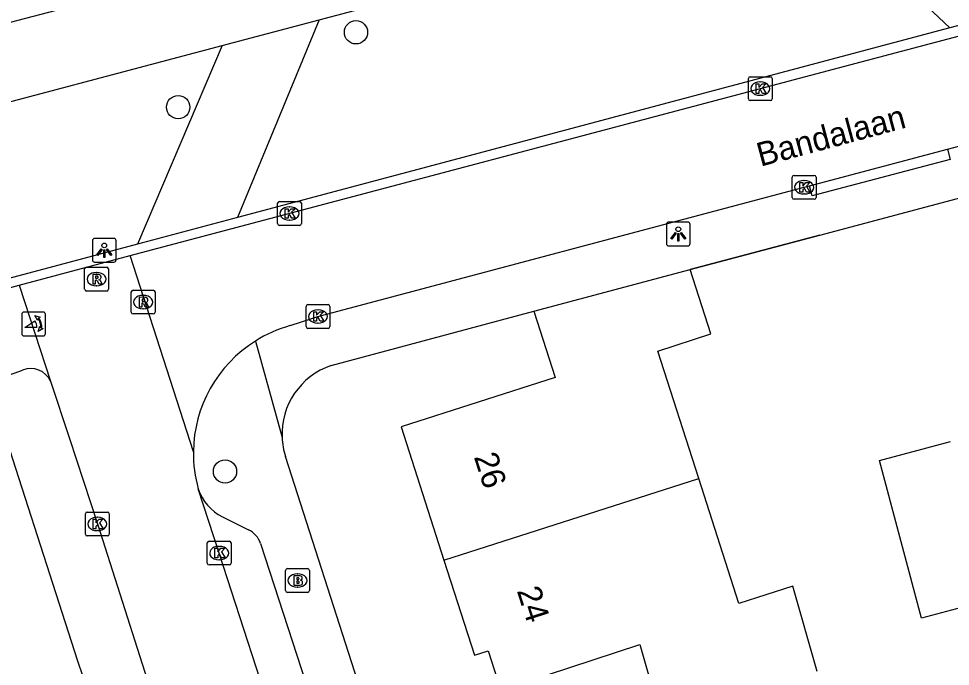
# Model space of a CAD drawing. Extents: x 162880 to 165536, y 384011 to 385179.
# Drawn here: x 163777.66 to 163816.82, y 384414.7 to 384441.9 of the extents above; entities that cross this region are included whole.
import ezdxf

# ---------------------------------------------------------------- set-up
doc = ezdxf.new("R2010")
doc.units = 0
for name, color, linetype in [('IMGEO_Boom', 7, 'Continuous'), ('IMGEO_Brandkraan', 7, 'Continuous'), ('IMGEO_Fietspad_gesloten', 7, 'Continuous'), ('IMGEO_Groenvoorziening', 7, 'Continuous'), ('IMGEO_Haag', 7, 'Continuous'), ('IMGEO_Kolk', 7, 'Continuous'), ('IMGEO_Lichtpunt', 7, 'Continuous'), ('IMGEO_Muur', 7, 'Continuous'), ('IMGEO_Openbare_ruimte_label', 7, 'Continuous'), ('IMGEO_Pand', 7, 'Continuous'), ('IMGEO_Pand_nummerreeks', 7, 'Continuous'), ('IMGEO_Poller', 7, 'Continuous'), ('IMGEO_Rijbaan_lokaal_open', 7, 'Continuous'), ('IMGEO_Rioolput', 7, 'Continuous'), ('IMGEO_Voetpad_halfverhard', 7, 'Continuous'), ('IMGEO_Voetpad_open', 7, 'Continuous')]:
    doc.layers.add(name, color=color, linetype=linetype)

msp = doc.modelspace()

# ---------------------------------------------------------------- linework, layer by layer
at = {"layer": 'IMGEO_Boom'}
for centre in [(163791.838, 384441.327), (163784.369, 384438.183), (163786.335, 384422.882)]:
    msp.add_circle(centre, 0.489, dxfattribs=at)
at = {"layer": 'IMGEO_Brandkraan'}
for p, q in [((163788.88, 384417.877), (163788.88, 384418.729)), ((163788.955, 384418.803), (163789.807, 384418.803)), ((163789.368, 384418.583), (163789.393, 384418.583)), ((163789.881, 384418.729), (163789.881, 384417.877)), ((163789.807, 384417.803), (163788.955, 384417.803)), ((163789.391, 384418.023), (163789.366, 384418.023))]:
    msp.add_line(p, q, dxfattribs=at)
for points in [[(163788.88, 384417.877), (163788.88, 384418.729)], [(163788.955, 384418.803), (163789.807, 384418.803)], [(163789.228, 384418.503), (163789.228, 384418.103), (163789.441, 384418.103)], [(163789.459, 384418.503), (163789.228, 384418.503)], [(163789.881, 384418.729), (163789.881, 384417.877)], [(163789.407, 384418.422), (163789.353, 384418.422), (163789.353, 384418.346)], [(163789.353, 384418.346), (163789.406, 384418.346)], [(163789.415, 384418.27), (163789.353, 384418.27), (163789.353, 384418.189)], [(163789.353, 384418.189), (163789.415, 384418.189)], [(163789.807, 384417.803), (163788.955, 384417.803)]]:
    msp.add_lwpolyline(points, dxfattribs=at)
for centre, radius, start, end in [((163788.957, 384418.727), 0.0765, 91.552, 178.448), ((163788.957, 384418.727), 0.0765, 91.552, 178.448), ((163789.463, 384418.358), 0.145, 59.4692, 91.5367), ((163789.805, 384418.727), 0.0765, 1.552, 88.448), ((163789.805, 384418.727), 0.0765, 1.552, 88.448), ((163789.408, 384418.384), 0.0379, 267.8285, 90.9355), ((163789.416, 384418.229), 0.0404, 269.8759, 90.5077), ((163789.447, 384418.354), 0.251, 268.6676, 293.5347), ((163789.488, 384418.405), 0.0922, 285.5137, 58.1501), ((163789.493, 384418.213), 0.105, 301.3115, 78.989), ((163788.957, 384417.879), 0.0765, 181.552, 268.448), ((163788.957, 384417.879), 0.0765, 181.552, 268.448), ((163789.805, 384417.879), 0.0765, 271.552, 358.448), ((163789.805, 384417.879), 0.0765, 271.552, 358.448)]:
    msp.add_arc(centre, radius, start, end, dxfattribs=at)
for centre, major_axis, ratio, start_param, end_param in [((163789.367, 384418.303), (-0.387, 0.002), 0.722429, 4.712389, 7.853982), ((163789.392, 384418.303), (-0.39, 0.002), 0.717154, 1.570796, 4.712389)]:
    msp.add_ellipse(centre, major_axis=major_axis, ratio=ratio, start_param=start_param, end_param=end_param, dxfattribs=at)
at = {"layer": 'IMGEO_Fietspad_gesloten'}
for points in [[(163775.3, 384430.061), (163777.69, 384430.711)], [(163780.151, 384414.912), (163776.364, 384426.615), (163777.829, 384427.14)]]:
    msp.add_lwpolyline(points, dxfattribs=at)
for centre, radius, start, end in [((163778.167, 384426.266), 0.937, 26.3068, 111.1171), ((163578.641, 384347.699), 212.423, 7.31878, 18.44587)]:
    msp.add_arc(centre, radius, start, end, dxfattribs=at)
at = {"layer": 'IMGEO_Groenvoorziening'}
for points in [[(163816.786, 384441.509), (163810.694, 384447.259)], [(163790.298, 384441.853), (163786.859, 384433.545)], [(163786.21, 384440.769), (163782.654, 384432.426)]]:
    msp.add_lwpolyline(points, dxfattribs=at)
at = {"layer": 'IMGEO_Haag'}
for points in [[(163824.084, 384443.45), (163816.786, 384441.509)], [(163816.786, 384441.509), (163786.859, 384433.545)], [(163782.654, 384432.426), (163775.562, 384430.545), (163773.371, 384437.23)], [(163786.859, 384433.545), (163782.654, 384432.426)]]:
    msp.add_lwpolyline(points, dxfattribs=at)
at = {"layer": 'IMGEO_Kolk'}
for p, q in [((163808.327, 384438.535), (163808.327, 384439.387)), ((163808.402, 384439.461), (163809.254, 384439.461)), ((163809.328, 384439.387), (163809.328, 384438.535)), ((163808.815, 384439.241), (163808.84, 384439.241)), ((163808.838, 384438.681), (163808.813, 384438.681)), ((163809.254, 384438.461), (163808.402, 384438.461)), ((163810.171, 384434.391), (163810.171, 384435.243)), ((163810.246, 384435.317), (163811.098, 384435.317)), ((163810.659, 384435.097), (163810.684, 384435.097)), ((163811.172, 384435.243), (163811.172, 384434.391)), ((163788.618, 384434.218), (163789.47, 384434.218)), ((163811.098, 384434.317), (163810.246, 384434.317)), ((163810.682, 384434.537), (163810.657, 384434.537)), ((163788.543, 384433.292), (163788.543, 384434.144)), ((163789.031, 384433.998), (163789.056, 384433.998)), ((163789.544, 384434.144), (163789.544, 384433.292)), ((163789.054, 384433.438), (163789.029, 384433.438)), ((163789.47, 384433.218), (163788.618, 384433.218)), ((163789.816, 384429.892), (163790.668, 384429.892)), ((163789.741, 384428.966), (163789.741, 384429.818)), ((163790.229, 384429.672), (163790.254, 384429.672)), ((163790.742, 384429.818), (163790.742, 384428.966)), ((163790.252, 384429.112), (163790.227, 384429.112)), ((163790.668, 384428.892), (163789.816, 384428.892)), ((163780.468, 384420.252), (163780.468, 384421.104)), ((163780.543, 384421.178), (163781.395, 384421.178)), ((163780.956, 384420.958), (163780.981, 384420.958)), ((163781.469, 384421.104), (163781.469, 384420.252)), ((163781.395, 384420.178), (163780.543, 384420.178)), ((163780.979, 384420.398), (163780.954, 384420.398)), ((163785.591, 384419.03), (163785.591, 384419.882)), ((163785.666, 384419.956), (163786.518, 384419.956)), ((163786.079, 384419.736), (163786.104, 384419.736)), ((163786.592, 384419.882), (163786.592, 384419.03)), ((163786.518, 384418.956), (163785.666, 384418.956)), ((163786.102, 384419.176), (163786.077, 384419.176))]:
    msp.add_line(p, q, dxfattribs=at)
for points in [[(163808.327, 384438.535), (163808.327, 384439.387)], [(163808.402, 384439.461), (163809.254, 384439.461)], [(163809.328, 384439.387), (163809.328, 384438.535)], [(163808.648, 384439.161), (163808.771, 384439.161), (163808.771, 384439.01), (163808.901, 384439.161), (163809.065, 384439.161), (163808.919, 384439.01), (163809.072, 384438.761), (163808.92, 384438.761), (163808.835, 384438.925), (163808.771, 384438.858), (163808.771, 384438.761), (163808.648, 384438.761), (163808.648, 384439.161)], [(163809.254, 384438.461), (163808.402, 384438.461)], [(163810.171, 384434.391), (163810.171, 384435.243)], [(163810.246, 384435.317), (163811.098, 384435.317)], [(163810.492, 384435.017), (163810.615, 384435.017), (163810.615, 384434.866), (163810.745, 384435.017), (163810.909, 384435.017), (163810.763, 384434.866), (163810.916, 384434.617), (163810.764, 384434.617), (163810.679, 384434.781), (163810.615, 384434.714), (163810.615, 384434.617), (163810.492, 384434.617), (163810.492, 384435.017)], [(163811.172, 384435.243), (163811.172, 384434.391)], [(163788.618, 384434.218), (163789.47, 384434.218)], [(163811.098, 384434.317), (163810.246, 384434.317)], [(163788.543, 384433.292), (163788.543, 384434.144)], [(163788.864, 384433.918), (163788.987, 384433.918), (163788.987, 384433.767), (163789.117, 384433.918), (163789.281, 384433.918), (163789.135, 384433.767), (163789.288, 384433.518), (163789.136, 384433.518), (163789.051, 384433.682), (163788.987, 384433.615), (163788.987, 384433.518), (163788.864, 384433.518), (163788.864, 384433.918)], [(163789.544, 384434.144), (163789.544, 384433.292)], [(163789.47, 384433.218), (163788.618, 384433.218)], [(163789.816, 384429.892), (163790.668, 384429.892)], [(163789.741, 384428.966), (163789.741, 384429.818)], [(163790.062, 384429.592), (163790.185, 384429.592), (163790.185, 384429.441), (163790.315, 384429.592), (163790.479, 384429.592), (163790.333, 384429.441), (163790.486, 384429.192), (163790.334, 384429.192), (163790.249, 384429.356), (163790.185, 384429.289), (163790.185, 384429.192), (163790.062, 384429.192), (163790.062, 384429.592)], [(163790.742, 384429.818), (163790.742, 384428.966)], [(163790.668, 384428.892), (163789.816, 384428.892)], [(163780.468, 384420.252), (163780.468, 384421.104)], [(163780.543, 384421.178), (163781.395, 384421.178)], [(163780.789, 384420.878), (163780.912, 384420.878), (163780.912, 384420.727), (163781.042, 384420.878), (163781.206, 384420.878), (163781.06, 384420.727), (163781.213, 384420.478), (163781.061, 384420.478), (163780.976, 384420.642), (163780.912, 384420.575), (163780.912, 384420.478), (163780.789, 384420.478), (163780.789, 384420.878)], [(163781.469, 384421.104), (163781.469, 384420.252)], [(163781.395, 384420.178), (163780.543, 384420.178)], [(163785.591, 384419.03), (163785.591, 384419.882)], [(163785.666, 384419.956), (163786.518, 384419.956)], [(163786.592, 384419.882), (163786.592, 384419.03)], [(163785.912, 384419.656), (163786.035, 384419.656), (163786.035, 384419.505), (163786.165, 384419.656), (163786.329, 384419.656), (163786.183, 384419.505), (163786.336, 384419.256), (163786.184, 384419.256), (163786.099, 384419.42), (163786.035, 384419.353), (163786.035, 384419.256), (163785.912, 384419.256), (163785.912, 384419.656)], [(163786.518, 384418.956), (163785.666, 384418.956)]]:
    msp.add_lwpolyline(points, dxfattribs=at)
for centre, start, end in [((163808.404, 384439.385), 91.552, 178.448), ((163808.404, 384439.385), 91.552, 178.448), ((163809.252, 384439.385), 1.552, 88.448), ((163809.252, 384439.385), 1.552, 88.448), ((163808.404, 384438.537), 181.552, 268.448), ((163808.404, 384438.537), 181.552, 268.448), ((163809.252, 384438.537), 271.552, 358.448), ((163809.252, 384438.537), 271.552, 358.448), ((163810.248, 384435.241), 91.552, 178.448), ((163810.248, 384435.241), 91.552, 178.448), ((163811.096, 384435.241), 1.552, 88.448), ((163811.096, 384435.241), 1.552, 88.448), ((163788.62, 384434.142), 91.552, 178.448), ((163788.62, 384434.142), 91.552, 178.448), ((163789.468, 384434.142), 1.552, 88.448), ((163789.468, 384434.142), 1.552, 88.448), ((163810.248, 384434.393), 181.552, 268.448), ((163810.248, 384434.393), 181.552, 268.448), ((163811.096, 384434.393), 271.552, 358.448), ((163811.096, 384434.393), 271.552, 358.448), ((163788.62, 384433.294), 181.552, 268.448), ((163788.62, 384433.294), 181.552, 268.448), ((163789.468, 384433.294), 271.552, 358.448), ((163789.468, 384433.294), 271.552, 358.448), ((163789.818, 384429.816), 91.552, 178.448), ((163789.818, 384429.816), 91.552, 178.448), ((163790.666, 384429.816), 1.552, 88.448), ((163790.666, 384429.816), 1.552, 88.448), ((163789.818, 384428.968), 181.552, 268.448), ((163789.818, 384428.968), 181.552, 268.448), ((163790.666, 384428.968), 271.552, 358.448), ((163790.666, 384428.968), 271.552, 358.448), ((163780.545, 384421.102), 91.552, 178.448), ((163780.545, 384421.102), 91.552, 178.448), ((163781.393, 384421.102), 1.552, 88.448), ((163781.393, 384421.102), 1.552, 88.448), ((163780.545, 384420.254), 181.552, 268.448), ((163780.545, 384420.254), 181.552, 268.448), ((163781.393, 384420.254), 271.552, 358.448), ((163781.393, 384420.254), 271.552, 358.448), ((163785.668, 384419.88), 91.552, 178.448), ((163785.668, 384419.88), 91.552, 178.448), ((163786.516, 384419.88), 1.552, 88.448), ((163786.516, 384419.88), 1.552, 88.448), ((163785.668, 384419.032), 181.552, 268.448), ((163785.668, 384419.032), 181.552, 268.448), ((163786.516, 384419.032), 271.552, 358.448), ((163786.516, 384419.032), 271.552, 358.448)]:
    msp.add_arc(centre, 0.0765, start, end, dxfattribs=at)
for centre, major_axis, ratio, start_param, end_param in [((163808.814, 384438.961), (-0.387, 0.002), 0.722429, 4.712389, 7.853982), ((163808.839, 384438.961), (-0.39, 0.002), 0.717154, 1.570796, 4.712389), ((163810.658, 384434.817), (-0.387, 0.002), 0.722429, 4.712389, 7.853982), ((163810.683, 384434.817), (-0.39, 0.002), 0.717154, 1.570796, 4.712389), ((163789.03, 384433.718), (-0.387, 0.002), 0.722429, 4.712389, 7.853982), ((163789.055, 384433.718), (-0.39, 0.002), 0.717154, 1.570796, 4.712389), ((163790.228, 384429.392), (-0.387, 0.002), 0.722429, 4.712389, 7.853982), ((163790.253, 384429.392), (-0.39, 0.002), 0.717154, 1.570796, 4.712389), ((163780.955, 384420.678), (-0.387, 0.002), 0.722429, 4.712389, 7.853982), ((163780.98, 384420.678), (-0.39, 0.002), 0.717154, 1.570796, 4.712389), ((163786.078, 384419.456), (-0.387, 0.002), 0.722429, 4.712389, 7.853982), ((163786.103, 384419.456), (-0.39, 0.002), 0.717154, 1.570796, 4.712389)]:
    msp.add_ellipse(centre, major_axis=major_axis, ratio=ratio, start_param=start_param, end_param=end_param, dxfattribs=at)
at = {"layer": 'IMGEO_Lichtpunt'}
for p, q in [((163804.884, 384433.26), (163804.884, 384432.453)), ((163804.884, 384433.26), (163804.884, 384432.453)), ((163805.786, 384433.355), (163804.978, 384433.355)), ((163805.786, 384433.355), (163804.978, 384433.355)), ((163805.88, 384432.453), (163805.88, 384433.26)), ((163805.88, 384432.453), (163805.88, 384433.26)), ((163781.664, 384432.671), (163780.856, 384432.671)), ((163781.664, 384432.671), (163780.856, 384432.671)), ((163780.762, 384432.576), (163780.762, 384431.769)), ((163780.762, 384432.576), (163780.762, 384431.769)), ((163781.758, 384431.769), (163781.758, 384432.576)), ((163781.758, 384431.769), (163781.758, 384432.576)), ((163804.978, 384432.359), (163805.786, 384432.359)), ((163804.978, 384432.359), (163805.786, 384432.359)), ((163780.856, 384431.675), (163781.664, 384431.675)), ((163780.856, 384431.675), (163781.664, 384431.675))]:
    msp.add_line(p, q, dxfattribs=at)
for points in [[(163805.258, 384432.924), (163805.297, 384432.896), (163805.109, 384432.634), (163805.071, 384432.661), (163805.258, 384432.924)], [(163805.36, 384432.876), (163805.407, 384432.876), (163805.407, 384432.554), (163805.36, 384432.554), (163805.36, 384432.876)], [(163805.47, 384432.896), (163805.508, 384432.923), (163805.695, 384432.661), (163805.656, 384432.633), (163805.47, 384432.896)], [(163781.136, 384432.24), (163781.175, 384432.212), (163780.987, 384431.95), (163780.949, 384431.977), (163781.136, 384432.24)], [(163781.348, 384432.212), (163781.386, 384432.239), (163781.573, 384431.977), (163781.534, 384431.949), (163781.348, 384432.212)], [(163781.238, 384432.192), (163781.285, 384432.192), (163781.285, 384431.87), (163781.238, 384431.87), (163781.238, 384432.192)]]:
    msp.add_lwpolyline(points, dxfattribs=at)
for centre in [(163805.383, 384433.058), (163781.261, 384432.374)]:
    msp.add_circle(centre, 0.0994, dxfattribs=at)
for centre, start, end in [((163804.978, 384433.26), 90, 180), ((163804.978, 384433.26), 90, 180), ((163805.786, 384433.26), 0, 90), ((163805.786, 384433.26), 0, 90), ((163780.856, 384432.576), 90, 180), ((163780.856, 384432.576), 90, 180), ((163781.664, 384432.576), 0, 90), ((163781.664, 384432.576), 0, 90), ((163804.978, 384432.453), 180, 270), ((163804.978, 384432.453), 180, 270), ((163805.786, 384432.453), 270, 0), ((163805.786, 384432.453), 270, 360), ((163780.856, 384431.769), 180, 270), ((163780.856, 384431.769), 180, 270), ((163781.664, 384431.769), 270, 0), ((163781.664, 384431.769), 270, 360)]:
    msp.add_arc(centre, 0.0946, start, end, dxfattribs=at)
at = {"layer": 'IMGEO_Muur'}
msp.add_lwpolyline([(163811.331, 384432.813), (163805.887, 384431.366)], dxfattribs=at)
at = {"layer": 'IMGEO_Pand'}
for points in [[(163799.316, 384429.621), (163805.887, 384431.366)], [(163806.243, 384422.592), (163804.524, 384427.941), (163806.752, 384428.658), (163805.887, 384431.366)], [(163799.316, 384429.621), (163800.21, 384426.836), (163793.736, 384424.755), (163795.534, 384419.157)], [(163818.545, 384417.508), (163815.6, 384416.726), (163813.843, 384423.347), (163816.817, 384424.136)], [(163795.534, 384419.157), (163806.243, 384422.592)], [(163811.223, 384414.483), (163810.195, 384418.068), (163807.931, 384417.34), (163806.243, 384422.592)], [(163795.534, 384419.157), (163796.816, 384415.168), (163797.388, 384415.352), (163797.929, 384413.701), (163803.766, 384415.619), (163804.622, 384412.635)]]:
    msp.add_lwpolyline(points, dxfattribs=at)
at = {"layer": 'IMGEO_Poller'}
for p, q in [((163777.795, 384429.48), (163777.795, 384428.673)), ((163777.795, 384429.48), (163777.795, 384428.673)), ((163778.697, 384429.575), (163777.889, 384429.575)), ((163778.697, 384429.575), (163777.889, 384429.575)), ((163778.791, 384428.673), (163778.791, 384429.48)), ((163778.791, 384428.673), (163778.791, 384429.48)), ((163777.889, 384428.578), (163778.697, 384428.578)), ((163777.889, 384428.578), (163778.697, 384428.578))]:
    msp.add_line(p, q, dxfattribs=at)
for points in [[(163778.43, 384428.931), (163777.917, 384428.931), (163778.347, 384429.206)], [(163778.474, 384429.304), (163778.462, 384429.231), (163778.337, 384429.436)], [(163778.337, 384429.436), (163778.568, 384429.37), (163778.497, 384429.338)], [(163778.49, 384428.759), (163778.556, 384428.99), (163778.586, 384428.922)], [(163778.622, 384428.895), (163778.694, 384428.884), (163778.49, 384428.759)]]:
    msp.add_lwpolyline(points, dxfattribs=at)
for centre, radius, start, end in [((163777.889, 384429.48), 0.0946, 90, 180), ((163777.889, 384429.48), 0.0946, 90, 180), ((163778.697, 384429.48), 0.0946, 0, 90), ((163778.697, 384429.48), 0.0946, 0, 90), ((163778.102, 384428.981), 0.332, 351.3247, 42.4854), ((163778.116, 384428.991), 0.476, 351.7527, 41.1691), ((163778.116, 384428.991), 0.516, 349.3569, 42.2912), ((163777.889, 384428.673), 0.0946, 180, 270), ((163777.889, 384428.673), 0.0946, 180, 270), ((163778.697, 384428.673), 0.0946, 270, 0), ((163778.697, 384428.673), 0.0946, 270, 0)]:
    msp.add_arc(centre, radius, start, end, dxfattribs=at)
at = {"layer": 'IMGEO_Rijbaan_lokaal_open'}
for points in [[(163782.356, 384431.947), (163812.597, 384439.959), (163829.593, 384444.462), (163830.022, 384444.577), (163841.66, 384447.709), (163843.285, 384448.142)], [(163816.688, 384436.424), (163827.864, 384439.385), (163828.078, 384439.436)], [(163810.892, 384434.883), (163816.688, 384436.424)], [(163789.071, 384429.007), (163790.022, 384429.323), (163790.242, 384429.393), (163810.672, 384434.817), (163810.892, 384434.883)], [(163777.69, 384430.711), (163782.356, 384431.947)], [(163785.005, 384423.713), (163782.356, 384431.947)], [(163777.69, 384430.711), (163779.007, 384426.681)], [(163779.007, 384426.681), (163779.798, 384424.262), (163780.97, 384420.679), (163783.795, 384411.861), (163785.764, 384405.127), (163786.348, 384402.953), (163786.914, 384400.782), (163787.888, 384396.88), (163788.792, 384392.978)], [(163788.156, 384413.074), (163786.091, 384419.455), (163785.209, 384422.153)]]:
    msp.add_lwpolyline(points, dxfattribs=at)
for centre, radius, start, end in [((163790.561, 384423.667), 5.544, 105.5887, 122.1468), ((163790.566, 384423.65), 5.561, 122.0962, 179.3476), ((163790.503, 384423.639), 5.498, 179.2245, 195.676)]:
    msp.add_arc(centre, radius, start, end, dxfattribs=at)
at = {"layer": 'IMGEO_Rioolput'}
for p, q in [((163780.512, 384431.461), (163781.364, 384431.461)), ((163780.437, 384430.535), (163780.437, 384431.387)), ((163780.925, 384431.241), (163780.95, 384431.241)), ((163781.438, 384431.387), (163781.438, 384430.535)), ((163780.948, 384430.681), (163780.923, 384430.681)), ((163781.364, 384430.461), (163780.512, 384430.461)), ((163782.395, 384429.571), (163782.395, 384430.423)), ((163782.47, 384430.497), (163783.322, 384430.497)), ((163782.883, 384430.277), (163782.908, 384430.277)), ((163783.396, 384430.423), (163783.396, 384429.571)), ((163783.322, 384429.497), (163782.47, 384429.497)), ((163782.906, 384429.717), (163782.881, 384429.717))]:
    msp.add_line(p, q, dxfattribs=at)
for points in [[(163780.512, 384431.461), (163781.364, 384431.461)], [(163780.437, 384430.535), (163780.437, 384431.387)], [(163781.026, 384431.159), (163780.774, 384431.161), (163780.774, 384430.761)], [(163780.952, 384431.08), (163780.898, 384431.08), (163780.898, 384430.999)], [(163781.438, 384431.387), (163781.438, 384430.535)], [(163780.774, 384430.761), (163780.898, 384430.761), (163780.898, 384430.923), (163780.909, 384430.923)], [(163780.898, 384430.999), (163780.95, 384430.999)], [(163780.956, 384430.894), (163781.027, 384430.761), (163781.167, 384430.761), (163781.102, 384430.887)], [(163781.364, 384430.461), (163780.512, 384430.461)], [(163782.395, 384429.571), (163782.395, 384430.423)], [(163782.47, 384430.497), (163783.322, 384430.497)], [(163783.396, 384430.423), (163783.396, 384429.571)], [(163782.984, 384430.195), (163782.732, 384430.197), (163782.732, 384429.797)], [(163782.732, 384429.797), (163782.856, 384429.797), (163782.856, 384429.959), (163782.867, 384429.959)], [(163782.91, 384430.116), (163782.856, 384430.116), (163782.856, 384430.035)], [(163782.856, 384430.035), (163782.908, 384430.035)], [(163782.914, 384429.93), (163782.985, 384429.797), (163783.125, 384429.797), (163783.06, 384429.923)], [(163783.322, 384429.497), (163782.47, 384429.497)]]:
    msp.add_lwpolyline(points, dxfattribs=at)
for centre, radius, start, end in [((163780.514, 384431.385), 0.0765, 91.552, 178.448), ((163780.514, 384431.385), 0.0765, 91.552, 178.448), ((163781.362, 384431.385), 0.0765, 1.552, 88.448), ((163781.362, 384431.385), 0.0765, 1.552, 88.448), ((163780.958, 384430.984), 0.0964, 77.0061, 93.1865), ((163780.972, 384431.041), 0.0378, 276.6634, 79.6772), ((163781.025, 384431.049), 0.109, 350.3612, 89.416), ((163781.023, 384431.049), 0.112, 277.5842, 350.9817), ((163780.908, 384430.87), 0.0533, 26.0293, 88.6989), ((163780.934, 384431.188), 0.19, 274.7715, 282.9687), ((163781.007, 384430.834), 0.108, 29.5134, 73.7905), ((163780.514, 384430.537), 0.0765, 181.552, 268.448), ((163780.514, 384430.537), 0.0765, 181.552, 268.448), ((163781.362, 384430.537), 0.0765, 271.552, 358.448), ((163781.362, 384430.537), 0.0765, 271.552, 358.448), ((163782.472, 384430.421), 0.0765, 91.552, 178.448), ((163782.472, 384430.421), 0.0765, 91.552, 178.448), ((163783.32, 384430.421), 0.0765, 1.552, 88.448), ((163783.32, 384430.421), 0.0765, 1.552, 88.448), ((163782.866, 384429.906), 0.0533, 26.0293, 88.6989), ((163782.892, 384430.224), 0.19, 274.7715, 282.9687), ((163782.916, 384430.02), 0.0964, 77.0061, 93.1865), ((163782.93, 384430.077), 0.0378, 276.6634, 79.6772), ((163782.983, 384430.085), 0.109, 350.3612, 89.416), ((163782.981, 384430.085), 0.112, 277.5842, 350.9817), ((163782.965, 384429.87), 0.108, 29.5134, 73.7905), ((163782.472, 384429.573), 0.0765, 181.552, 268.448), ((163782.472, 384429.573), 0.0765, 181.552, 268.448), ((163783.32, 384429.573), 0.0765, 271.552, 358.448), ((163783.32, 384429.573), 0.0765, 271.552, 358.448)]:
    msp.add_arc(centre, radius, start, end, dxfattribs=at)
for centre, major_axis, ratio, start_param, end_param in [((163780.924, 384430.961), (-0.387, 0.002), 0.722429, 4.712389, 7.853982), ((163780.949, 384430.961), (-0.39, 0.002), 0.717154, 1.570796, 4.712389), ((163782.882, 384429.997), (-0.387, 0.002), 0.722429, 4.712389, 7.853982), ((163782.907, 384429.997), (-0.39, 0.002), 0.717154, 1.570796, 4.712389)]:
    msp.add_ellipse(centre, major_axis=major_axis, ratio=ratio, start_param=start_param, end_param=end_param, dxfattribs=at)
at = {"layer": 'IMGEO_Voetpad_halfverhard'}
for points in [[(163790.298, 384441.853), (163810.694, 384447.259)], [(163787.79, 384444.476), (163767.725, 384439.247)], [(163786.21, 384440.769), (163790.298, 384441.853)], [(163773.948, 384437.519), (163786.21, 384440.769)]]:
    msp.add_lwpolyline(points, dxfattribs=at)
at = {"layer": 'IMGEO_Voetpad_open'}
for points in [[(163805.887, 384431.366), (163811.331, 384432.813), (163844.085, 384441.522)], [(163816.688, 384436.424), (163816.813, 384435.986), (163811.005, 384434.458), (163810.892, 384434.883)], [(163790.794, 384427.333), (163799.316, 384429.621)], [(163787.611, 384428.361), (163788.733, 384424.31)], [(163792.049, 384413.663), (163788.875, 384423.518)], [(163786.226, 384420.98), (163787.318, 384420.436)], [(163787.826, 384419.852), (163789.922, 384413.4), (163790.509, 384411.482)]]:
    msp.add_lwpolyline(points, dxfattribs=at)
for centre, radius, start, end in [((163791.778, 384424.448), 3.048, 108.8302, 182.5996), ((163791.8, 384424.451), 3.07, 182.6349, 197.6946), ((163787.132, 384422.793), 2.027, 198.4101, 243.441), ((163786.916, 384419.573), 0.952, 17.031, 65.0066)]:
    msp.add_arc(centre, radius, start, end, dxfattribs=at)

# ---------------------------------------------------------------- texts
at = {"layer": 'IMGEO_Openbare_ruimte_label'}
msp.add_text('Bandalaan', height=1, rotation=15.0089, dxfattribs=at).set_placement((163808.835, 384435.679))
at = {"layer": 'IMGEO_Pand_nummerreeks'}
for s, p in [('26', (163796.785, 384423.501)), ('24', (163798.591, 384417.878))]:
    msp.add_text(s, height=1, rotation=287.8106, dxfattribs=at).set_placement(p)

doc.saveas('drawing.dxf')
